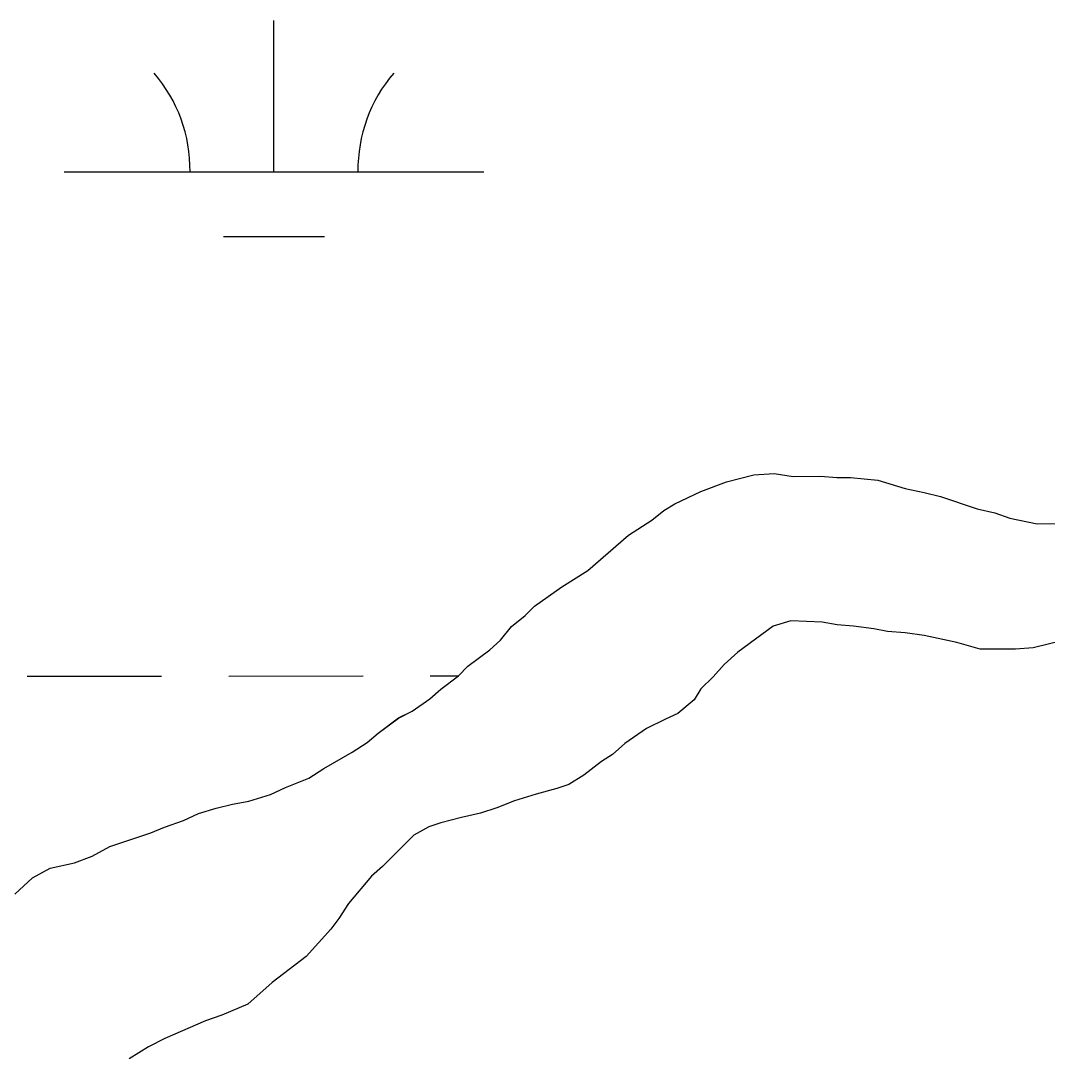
# Model space of a CAD drawing. Extents: x 3279314 to 3317160, y 734079 to 759431.
# Drawn here: x 3313491.2 to 3313735.8, y 740303.8 to 740549.3 of the extents above; entities that cross this region are included whole.
import ezdxf

# ---------------------------------------------------------------- set-up
doc = ezdxf.new("R2010")
doc.units = 0
for name, color, linetype in [('V-SITE-VEGE', 7, 'Continuous'), ('V-TOPO-SHOR', 7, 'Continuous'), ('V-WETL-SWMP', 7, 'Continuous')]:
    doc.layers.add(name, color=color, linetype=linetype)

msp = doc.modelspace()

# ---------------------------------------------------------------- linework, layer by layer
at = {"layer": 'V-SITE-VEGE'}
for p, q in [((3313659.34, 740439.46), (3313665.83, 740441.1)), ((3313665.83, 740441.1), (3313670.7, 740441.43)), ((3313670.7, 740441.43), (3313675.24, 740440.78)), ((3313675.24, 740440.78), (3313681.73, 740440.79)), ((3313681.73, 740440.79), (3313685.62, 740440.47)), ((3313685.62, 740440.47), (3313688.87, 740440.47)), ((3313688.87, 740440.47), (3313695.36, 740439.84)), ((3313653.18, 740437.19), (3313659.34, 740439.46)), ((3313695.36, 740439.84), (3313701.85, 740437.9)), ((3313701.85, 740437.9), (3313706.39, 740436.93)), ((3313647.02, 740434.26), (3313653.18, 740437.19)), ((3313706.39, 740436.93), (3313710.29, 740435.96)), ((3313710.29, 740435.96), (3313719.05, 740433.05)), ((3313644.43, 740432.64), (3313647.02, 740434.26)), ((3313719.05, 740433.05), (3313723.27, 740432.08)), ((3313641.51, 740430.36), (3313644.43, 740432.64)), ((3313723.27, 740432.08), (3313726.84, 740430.79)), ((3313726.84, 740430.79), (3313733.33, 740429.5)), ((3313636, 740426.78), (3313641.51, 740430.36)), ((3313733.33, 740429.5), (3313738.2, 740429.51)), ((3313626.27, 740418.33), (3313636, 740426.78)), ((3313620.11, 740414.43), (3313626.27, 740418.33)), ((3313613.63, 740409.88), (3313620.11, 740414.43)), ((3313611.36, 740407.61), (3313613.63, 740409.88)), ((3313608.12, 740405.01), (3313611.36, 740407.61)), ((3313674.63, 740406.39), (3313670.42, 740405.09)), ((3313682.1, 740406.08), (3313674.63, 740406.39)), ((3313685.67, 740405.43), (3313682.1, 740406.08)), ((3313605.53, 740401.76), (3313608.12, 740405.01)), ((3313670.42, 740405.09), (3313661.99, 740398.91)), ((3313689.56, 740405.11), (3313685.67, 740405.43)), ((3313694.43, 740404.47), (3313689.56, 740405.11)), ((3313697.67, 740403.82), (3313694.43, 740404.47)), ((3313701.89, 740403.5), (3313697.67, 740403.82)), ((3313706.44, 740402.86), (3313701.89, 740403.5)), ((3313602.94, 740399.48), (3313605.53, 740401.76)), ((3313714.22, 740401.25), (3313706.44, 740402.86)), ((3313719.74, 740399.63), (3313714.22, 740401.25)), ((3313739.21, 740401.61), (3313732.4, 740399.98)), ((3313597.75, 740395.59), (3313602.94, 740399.48)), ((3313661.99, 740398.91), (3313658.75, 740395.99)), ((3313728.18, 740399.65), (3313719.74, 740399.63)), ((3313732.4, 740399.98), (3313728.18, 740399.65)), ((3313595.48, 740393.31), (3313597.75, 740395.59)), ((3313658.75, 740395.99), (3313656.16, 740393.06)), ((3313591.27, 740390.06), (3313595.48, 740393.31)), ((3313656.16, 740393.06), (3313653.24, 740390.14)), ((3313588.68, 740387.79), (3313591.27, 740390.06)), ((3313653.24, 740390.14), (3313651.62, 740387.54)), ((3313584.46, 740384.86), (3313588.68, 740387.79)), ((3313651.62, 740387.54), (3313647.73, 740384.29)), ((3313581.22, 740383.24), (3313584.46, 740384.86)), ((3313647.73, 740384.29), (3313644.81, 740382.99)), ((3313576.36, 740379.66), (3313581.22, 740383.24)), ((3313644.81, 740382.99), (3313640.27, 740380.71)), ((3313573.76, 740377.38), (3313576.36, 740379.66)), ((3313640.27, 740380.71), (3313635.09, 740377.14)), ((3313570.2, 740375.11), (3313573.76, 740377.38)), ((3313635.09, 740377.14), (3313632.17, 740374.54)), ((3313563.39, 740371.21), (3313570.2, 740375.11)), ((3313632.17, 740374.54), (3313629.58, 740372.91)), ((3313629.58, 740372.91), (3313625.36, 740369.66)), ((3313559.82, 740368.93), (3313563.39, 740371.21)), ((3313625.36, 740369.66), (3313621.8, 740367.39)), ((3313550.74, 740365.03), (3313554.31, 740366.65)), ((3313554.31, 740366.65), (3313559.82, 740368.93)), ((3313621.8, 740367.39), (3313618.88, 740366.41)), ((3313545.56, 740363.4), (3313550.74, 740365.03)), ((3313614.01, 740365.11), (3313608.82, 740363.48)), ((3313618.88, 740366.41), (3313614.01, 740365.11)), ((3313533.55, 740360.46), (3313537.77, 740361.76)), ((3313537.77, 740361.76), (3313541.66, 740362.74)), ((3313541.66, 740362.74), (3313545.56, 740363.4)), ((3313604.61, 740361.85), (3313600.71, 740360.55)), ((3313608.82, 740363.48), (3313604.61, 740361.85)), ((3313529.98, 740358.83), (3313533.55, 740360.46)), ((3313596.17, 740359.57), (3313591.31, 740358.26)), ((3313600.71, 740360.55), (3313596.17, 740359.57)), ((3313522.2, 740355.91), (3313525.45, 740357.21)), ((3313525.45, 740357.21), (3313529.98, 740358.83)), ((3313588.39, 740357.29), (3313584.82, 740355.33)), ((3313591.31, 740358.26), (3313588.39, 740357.29)), ((3313512.47, 740352.65), (3313522.2, 740355.91)), ((3313584.82, 740355.33), (3313577.37, 740347.86)), ((3313508.26, 740350.37), (3313512.47, 740352.65)), ((3313504.04, 740348.74), (3313508.26, 740350.37)), ((3313493.99, 740345.16), (3313498.2, 740347.44)), ((3313498.2, 740347.44), (3313504.04, 740348.74)), ((3313577.37, 740347.86), (3313574.78, 740345.59)), ((3313489.77, 740341.26), (3313493.99, 740345.16)), ((3313574.78, 740345.59), (3313569.27, 740339.09)), ((3313569.27, 740339.09), (3313567, 740335.52)), ((3313567, 740335.52), (3313565.06, 740332.92)), ((3313565.06, 740332.92), (3313559.23, 740326.43)), ((3313559.23, 740326.43), (3313551.13, 740320.25)), ((3313551.13, 740320.25), (3313545.29, 740315.05)), ((3313545.29, 740315.05), (3313539.13, 740312.45)), ((3313535.24, 740311.14), (3313525.51, 740306.91)), ((3313539.13, 740312.45), (3313535.24, 740311.14)), ((3313525.51, 740306.91), (3313521.62, 740304.96)), ((3313521.62, 740304.96), (3313517.08, 740302.04))]:
    msp.add_line(p, q, dxfattribs=at)
at = {"layer": 'V-TOPO-SHOR'}
for p, q in [((3313659.34, 740439.46), (3313665.83, 740441.1)), ((3313665.83, 740441.1), (3313670.7, 740441.43)), ((3313670.7, 740441.43), (3313675.24, 740440.78)), ((3313675.24, 740440.78), (3313681.73, 740440.79)), ((3313681.73, 740440.79), (3313685.62, 740440.47)), ((3313685.62, 740440.47), (3313688.87, 740440.47)), ((3313688.87, 740440.47), (3313695.36, 740439.84)), ((3313653.18, 740437.19), (3313659.34, 740439.46)), ((3313695.36, 740439.84), (3313701.85, 740437.9)), ((3313701.85, 740437.9), (3313706.39, 740436.93)), ((3313647.02, 740434.26), (3313653.18, 740437.19)), ((3313706.39, 740436.93), (3313710.29, 740435.96)), ((3313710.29, 740435.96), (3313719.05, 740433.05)), ((3313644.43, 740432.64), (3313647.02, 740434.26)), ((3313719.05, 740433.05), (3313723.27, 740432.08)), ((3313641.51, 740430.36), (3313644.43, 740432.64)), ((3313723.27, 740432.08), (3313726.84, 740430.79)), ((3313726.84, 740430.79), (3313733.33, 740429.5)), ((3313636, 740426.78), (3313641.51, 740430.36)), ((3313733.33, 740429.5), (3313738.2, 740429.51)), ((3313626.27, 740418.33), (3313636, 740426.78)), ((3313620.11, 740414.43), (3313626.27, 740418.33)), ((3313613.63, 740409.88), (3313620.11, 740414.43)), ((3313611.36, 740407.61), (3313613.63, 740409.88)), ((3313608.12, 740405.01), (3313611.36, 740407.61)), ((3313674.63, 740406.39), (3313670.42, 740405.09)), ((3313682.1, 740406.08), (3313674.63, 740406.39)), ((3313685.67, 740405.43), (3313682.1, 740406.08)), ((3313605.53, 740401.76), (3313608.12, 740405.01)), ((3313670.42, 740405.09), (3313661.99, 740398.91)), ((3313689.56, 740405.11), (3313685.67, 740405.43)), ((3313694.43, 740404.47), (3313689.56, 740405.11)), ((3313697.67, 740403.82), (3313694.43, 740404.47)), ((3313701.89, 740403.5), (3313697.67, 740403.82)), ((3313706.44, 740402.86), (3313701.89, 740403.5)), ((3313602.94, 740399.48), (3313605.53, 740401.76)), ((3313714.22, 740401.25), (3313706.44, 740402.86)), ((3313719.74, 740399.63), (3313714.22, 740401.25)), ((3313739.21, 740401.61), (3313732.4, 740399.98)), ((3313597.75, 740395.59), (3313602.94, 740399.48)), ((3313661.99, 740398.91), (3313658.75, 740395.99)), ((3313728.18, 740399.65), (3313719.74, 740399.63)), ((3313732.4, 740399.98), (3313728.18, 740399.65)), ((3313595.48, 740393.31), (3313597.75, 740395.59)), ((3313658.75, 740395.99), (3313656.16, 740393.06)), ((3313591.27, 740390.06), (3313595.48, 740393.31)), ((3313656.16, 740393.06), (3313653.24, 740390.14)), ((3313588.68, 740387.79), (3313591.27, 740390.06)), ((3313653.24, 740390.14), (3313651.62, 740387.54)), ((3313584.46, 740384.86), (3313588.68, 740387.79)), ((3313651.62, 740387.54), (3313647.73, 740384.29)), ((3313581.22, 740383.24), (3313584.46, 740384.86)), ((3313647.73, 740384.29), (3313644.81, 740382.99)), ((3313576.36, 740379.66), (3313581.22, 740383.24)), ((3313644.81, 740382.99), (3313640.27, 740380.71)), ((3313573.76, 740377.38), (3313576.36, 740379.66)), ((3313640.27, 740380.71), (3313635.09, 740377.14)), ((3313570.2, 740375.11), (3313573.76, 740377.38)), ((3313635.09, 740377.14), (3313632.17, 740374.54)), ((3313563.39, 740371.21), (3313570.2, 740375.11)), ((3313632.17, 740374.54), (3313629.58, 740372.91)), ((3313629.58, 740372.91), (3313625.36, 740369.66)), ((3313559.82, 740368.93), (3313563.39, 740371.21)), ((3313625.36, 740369.66), (3313621.8, 740367.39)), ((3313550.74, 740365.03), (3313554.31, 740366.65)), ((3313554.31, 740366.65), (3313559.82, 740368.93)), ((3313621.8, 740367.39), (3313618.88, 740366.41)), ((3313545.56, 740363.4), (3313550.74, 740365.03)), ((3313614.01, 740365.11), (3313608.82, 740363.48)), ((3313618.88, 740366.41), (3313614.01, 740365.11)), ((3313533.55, 740360.46), (3313537.77, 740361.76)), ((3313537.77, 740361.76), (3313541.66, 740362.74)), ((3313541.66, 740362.74), (3313545.56, 740363.4)), ((3313604.61, 740361.85), (3313600.71, 740360.55)), ((3313608.82, 740363.48), (3313604.61, 740361.85)), ((3313529.98, 740358.83), (3313533.55, 740360.46)), ((3313596.17, 740359.57), (3313591.31, 740358.26)), ((3313600.71, 740360.55), (3313596.17, 740359.57)), ((3313522.2, 740355.91), (3313525.45, 740357.21)), ((3313525.45, 740357.21), (3313529.98, 740358.83)), ((3313588.39, 740357.29), (3313584.82, 740355.33)), ((3313591.31, 740358.26), (3313588.39, 740357.29)), ((3313512.47, 740352.65), (3313522.2, 740355.91)), ((3313584.82, 740355.33), (3313577.37, 740347.86)), ((3313508.26, 740350.37), (3313512.47, 740352.65)), ((3313504.04, 740348.74), (3313508.26, 740350.37)), ((3313493.99, 740345.16), (3313498.2, 740347.44)), ((3313498.2, 740347.44), (3313504.04, 740348.74)), ((3313577.37, 740347.86), (3313574.78, 740345.59)), ((3313489.77, 740341.26), (3313493.99, 740345.16)), ((3313574.78, 740345.59), (3313569.27, 740339.09)), ((3313569.27, 740339.09), (3313567, 740335.52)), ((3313567, 740335.52), (3313565.06, 740332.92)), ((3313565.06, 740332.92), (3313559.23, 740326.43)), ((3313559.23, 740326.43), (3313551.13, 740320.25)), ((3313551.13, 740320.25), (3313545.29, 740315.05)), ((3313545.29, 740315.05), (3313539.13, 740312.45)), ((3313535.24, 740311.14), (3313525.51, 740306.91)), ((3313539.13, 740312.45), (3313535.24, 740311.14)), ((3313525.51, 740306.91), (3313521.62, 740304.96)), ((3313521.62, 740304.96), (3313517.08, 740302.04))]:
    msp.add_line(p, q, dxfattribs=at)
at = {"layer": 'V-WETL-SWMP'}
for p, q in [((3313551.54, 740513.3), (3313551.52, 740549.3)), ((3313501.54, 740513.27), (3313601.54, 740513.32)), ((3313539.55, 740497.86), (3313563.55, 740497.87)), ((3313659.34, 740439.47), (3313665.83, 740441.1)), ((3313659.34, 740439.47), (3313665.83, 740441.1)), ((3313665.83, 740441.1), (3313670.7, 740441.43)), ((3313665.83, 740441.1), (3313670.7, 740441.43)), ((3313670.7, 740441.43), (3313675.24, 740440.78)), ((3313670.7, 740441.43), (3313675.24, 740440.78)), ((3313675.24, 740440.78), (3313681.73, 740440.79)), ((3313675.24, 740440.78), (3313681.73, 740440.79)), ((3313681.73, 740440.79), (3313685.62, 740440.47)), ((3313681.73, 740440.79), (3313685.62, 740440.47)), ((3313685.62, 740440.47), (3313688.87, 740440.48)), ((3313685.62, 740440.47), (3313688.87, 740440.48)), ((3313688.87, 740440.48), (3313695.36, 740439.84)), ((3313688.87, 740440.48), (3313695.36, 740439.84)), ((3313653.18, 740437.19), (3313659.34, 740439.47)), ((3313653.18, 740437.19), (3313659.34, 740439.47)), ((3313695.36, 740439.84), (3313701.85, 740437.9)), ((3313695.36, 740439.84), (3313701.85, 740437.9)), ((3313701.85, 740437.9), (3313706.39, 740436.93)), ((3313701.85, 740437.9), (3313706.39, 740436.93)), ((3313647.02, 740434.26), (3313653.18, 740437.19)), ((3313647.02, 740434.26), (3313653.18, 740437.19)), ((3313706.39, 740436.93), (3313710.29, 740435.96)), ((3313706.39, 740436.93), (3313710.29, 740435.96)), ((3313710.29, 740435.96), (3313719.05, 740433.05)), ((3313710.29, 740435.96), (3313719.05, 740433.05)), ((3313644.43, 740432.63), (3313647.02, 740434.26)), ((3313644.43, 740432.63), (3313647.02, 740434.26)), ((3313719.05, 740433.05), (3313723.27, 740432.08)), ((3313719.05, 740433.05), (3313723.27, 740432.08)), ((3313641.51, 740430.36), (3313644.43, 740432.63)), ((3313641.51, 740430.36), (3313644.43, 740432.63)), ((3313723.27, 740432.08), (3313726.84, 740430.79)), ((3313723.27, 740432.08), (3313726.84, 740430.79)), ((3313726.84, 740430.79), (3313733.33, 740429.5)), ((3313726.84, 740430.79), (3313733.33, 740429.5)), ((3313636, 740426.78), (3313641.51, 740430.36)), ((3313636, 740426.78), (3313641.51, 740430.36)), ((3313733.33, 740429.5), (3313738.2, 740429.51)), ((3313733.33, 740429.5), (3313738.2, 740429.51)), ((3313626.27, 740418.33), (3313636, 740426.78)), ((3313626.27, 740418.33), (3313636, 740426.78)), ((3313620.11, 740414.43), (3313626.27, 740418.33)), ((3313620.11, 740414.43), (3313626.27, 740418.33)), ((3313613.63, 740409.88), (3313620.11, 740414.43)), ((3313613.63, 740409.88), (3313620.11, 740414.43)), ((3313611.36, 740407.61), (3313613.63, 740409.88)), ((3313611.36, 740407.61), (3313613.63, 740409.88)), ((3313608.12, 740405.01), (3313611.36, 740407.61)), ((3313608.12, 740405.01), (3313611.36, 740407.61)), ((3313674.64, 740406.39), (3313670.42, 740405.09)), ((3313674.64, 740406.39), (3313670.42, 740405.09)), ((3313682.1, 740406.08), (3313674.64, 740406.39)), ((3313682.1, 740406.08), (3313674.64, 740406.39)), ((3313685.67, 740405.43), (3313682.1, 740406.08)), ((3313685.67, 740405.43), (3313682.1, 740406.08)), ((3313605.53, 740401.76), (3313608.12, 740405.01)), ((3313605.53, 740401.76), (3313608.12, 740405.01)), ((3313670.42, 740405.09), (3313661.99, 740398.91)), ((3313670.42, 740405.09), (3313661.99, 740398.91)), ((3313689.56, 740405.11), (3313685.67, 740405.43)), ((3313689.56, 740405.11), (3313685.67, 740405.43)), ((3313694.43, 740404.47), (3313689.56, 740405.11)), ((3313694.43, 740404.47), (3313689.56, 740405.11)), ((3313697.68, 740403.82), (3313694.43, 740404.47)), ((3313697.68, 740403.82), (3313694.43, 740404.47)), ((3313701.89, 740403.5), (3313697.68, 740403.82)), ((3313701.89, 740403.5), (3313697.68, 740403.82)), ((3313706.44, 740402.86), (3313701.89, 740403.5)), ((3313706.44, 740402.86), (3313701.89, 740403.5)), ((3313602.94, 740399.48), (3313605.53, 740401.76)), ((3313602.94, 740399.48), (3313605.53, 740401.76)), ((3313714.23, 740401.25), (3313706.44, 740402.86)), ((3313714.23, 740401.25), (3313706.44, 740402.86)), ((3313719.74, 740399.63), (3313714.23, 740401.25)), ((3313719.74, 740399.63), (3313714.23, 740401.25)), ((3313739.21, 740401.61), (3313732.4, 740399.97)), ((3313739.21, 740401.61), (3313732.4, 740399.97)), ((3313597.75, 740395.58), (3313602.94, 740399.48)), ((3313597.75, 740395.58), (3313602.94, 740399.48)), ((3313661.99, 740398.91), (3313658.75, 740395.99)), ((3313661.99, 740398.91), (3313658.75, 740395.99)), ((3313728.18, 740399.64), (3313719.74, 740399.63)), ((3313728.18, 740399.64), (3313719.74, 740399.63)), ((3313732.4, 740399.97), (3313728.18, 740399.64)), ((3313732.4, 740399.97), (3313728.18, 740399.64)), ((3313595.48, 740393.31), (3313597.75, 740395.58)), ((3313595.48, 740393.31), (3313597.75, 740395.58)), ((3313658.75, 740395.99), (3313656.16, 740393.06)), ((3313658.75, 740395.99), (3313656.16, 740393.06)), ((3313492.76, 740393.2), (3313524.76, 740393.21)), ((3313540.76, 740393.22), (3313572.76, 740393.24)), ((3313588.76, 740393.25), (3313595.4, 740393.25)), ((3313591.27, 740390.06), (3313595.48, 740393.31)), ((3313591.27, 740390.06), (3313595.48, 740393.31)), ((3313656.16, 740393.06), (3313653.24, 740390.14)), ((3313656.16, 740393.06), (3313653.24, 740390.14)), ((3313588.68, 740387.79), (3313591.27, 740390.06)), ((3313588.68, 740387.79), (3313591.27, 740390.06)), ((3313653.24, 740390.14), (3313651.62, 740387.54)), ((3313653.24, 740390.14), (3313651.62, 740387.54)), ((3313584.46, 740384.86), (3313588.68, 740387.79)), ((3313584.46, 740384.86), (3313588.68, 740387.79)), ((3313651.62, 740387.54), (3313647.73, 740384.29)), ((3313651.62, 740387.54), (3313647.73, 740384.29)), ((3313581.22, 740383.23), (3313584.46, 740384.86)), ((3313581.22, 740383.23), (3313584.46, 740384.86)), ((3313647.73, 740384.29), (3313644.82, 740382.99)), ((3313647.73, 740384.29), (3313644.82, 740382.99)), ((3313576.36, 740379.66), (3313581.22, 740383.23)), ((3313576.36, 740379.66), (3313581.22, 740383.23)), ((3313644.82, 740382.99), (3313640.28, 740380.71)), ((3313644.82, 740382.99), (3313640.28, 740380.71)), ((3313573.76, 740377.38), (3313576.36, 740379.66)), ((3313573.76, 740377.38), (3313576.36, 740379.66)), ((3313640.28, 740380.71), (3313635.09, 740377.14)), ((3313640.28, 740380.71), (3313635.09, 740377.14)), ((3313570.2, 740375.11), (3313573.76, 740377.38)), ((3313570.2, 740375.11), (3313573.76, 740377.38)), ((3313635.09, 740377.14), (3313632.17, 740374.54)), ((3313635.09, 740377.14), (3313632.17, 740374.54)), ((3313563.39, 740371.21), (3313570.2, 740375.11)), ((3313563.39, 740371.21), (3313570.2, 740375.11)), ((3313632.17, 740374.54), (3313629.58, 740372.91)), ((3313632.17, 740374.54), (3313629.58, 740372.91)), ((3313629.58, 740372.91), (3313625.36, 740369.66)), ((3313629.58, 740372.91), (3313625.36, 740369.66)), ((3313559.82, 740368.93), (3313563.39, 740371.21)), ((3313559.82, 740368.93), (3313563.39, 740371.21)), ((3313625.36, 740369.66), (3313621.8, 740367.39)), ((3313625.36, 740369.66), (3313621.8, 740367.39)), ((3313550.74, 740365.03), (3313554.31, 740366.65)), ((3313550.74, 740365.03), (3313554.31, 740366.65)), ((3313554.31, 740366.65), (3313559.82, 740368.93)), ((3313554.31, 740366.65), (3313559.82, 740368.93)), ((3313621.8, 740367.39), (3313618.88, 740366.41)), ((3313621.8, 740367.39), (3313618.88, 740366.41)), ((3313545.55, 740363.4), (3313550.74, 740365.03)), ((3313545.55, 740363.4), (3313550.74, 740365.03)), ((3313614.01, 740365.11), (3313608.82, 740363.48)), ((3313614.01, 740365.11), (3313608.82, 740363.48)), ((3313618.88, 740366.41), (3313614.01, 740365.11)), ((3313618.88, 740366.41), (3313614.01, 740365.11)), ((3313533.55, 740360.46), (3313537.77, 740361.76)), ((3313533.55, 740360.46), (3313537.77, 740361.76)), ((3313537.77, 740361.76), (3313541.66, 740362.74)), ((3313537.77, 740361.76), (3313541.66, 740362.74)), ((3313541.66, 740362.74), (3313545.55, 740363.4)), ((3313541.66, 740362.74), (3313545.55, 740363.4)), ((3313604.61, 740361.85), (3313600.72, 740360.55)), ((3313604.61, 740361.85), (3313600.72, 740360.55)), ((3313608.82, 740363.48), (3313604.61, 740361.85)), ((3313608.82, 740363.48), (3313604.61, 740361.85)), ((3313529.99, 740358.83), (3313533.55, 740360.46)), ((3313529.99, 740358.83), (3313533.55, 740360.46)), ((3313596.18, 740359.57), (3313591.31, 740358.26)), ((3313596.18, 740359.57), (3313591.31, 740358.26)), ((3313600.72, 740360.55), (3313596.18, 740359.57)), ((3313600.72, 740360.55), (3313596.18, 740359.57)), ((3313522.2, 740355.9), (3313525.45, 740357.21)), ((3313522.2, 740355.9), (3313525.45, 740357.21)), ((3313525.45, 740357.21), (3313529.99, 740358.83)), ((3313525.45, 740357.21), (3313529.99, 740358.83)), ((3313588.39, 740357.29), (3313584.83, 740355.34)), ((3313588.39, 740357.29), (3313584.83, 740355.34)), ((3313591.31, 740358.26), (3313588.39, 740357.29)), ((3313591.31, 740358.26), (3313588.39, 740357.29)), ((3313512.47, 740352.65), (3313522.2, 740355.9)), ((3313512.47, 740352.65), (3313522.2, 740355.9)), ((3313584.83, 740355.34), (3313577.37, 740347.86)), ((3313584.83, 740355.34), (3313577.37, 740347.86)), ((3313508.26, 740350.37), (3313512.47, 740352.65)), ((3313508.26, 740350.37), (3313512.47, 740352.65)), ((3313504.04, 740348.74), (3313508.26, 740350.37)), ((3313504.04, 740348.74), (3313508.26, 740350.37)), ((3313493.99, 740345.16), (3313498.2, 740347.44)), ((3313493.99, 740345.16), (3313498.2, 740347.44)), ((3313498.2, 740347.44), (3313504.04, 740348.74)), ((3313498.2, 740347.44), (3313504.04, 740348.74)), ((3313577.37, 740347.86), (3313574.78, 740345.59)), ((3313577.37, 740347.86), (3313574.78, 740345.59)), ((3313489.77, 740341.26), (3313493.99, 740345.16)), ((3313489.77, 740341.26), (3313493.99, 740345.16)), ((3313574.78, 740345.59), (3313569.27, 740339.09)), ((3313574.78, 740345.59), (3313569.27, 740339.09)), ((3313569.27, 740339.09), (3313567.01, 740335.52)), ((3313569.27, 740339.09), (3313567.01, 740335.52)), ((3313567.01, 740335.52), (3313565.06, 740332.92)), ((3313567.01, 740335.52), (3313565.06, 740332.92)), ((3313565.06, 740332.92), (3313559.23, 740326.43)), ((3313565.06, 740332.92), (3313559.23, 740326.43)), ((3313559.23, 740326.43), (3313551.13, 740320.25)), ((3313559.23, 740326.43), (3313551.13, 740320.25)), ((3313551.13, 740320.25), (3313545.29, 740315.05)), ((3313551.13, 740320.25), (3313545.29, 740315.05)), ((3313545.29, 740315.05), (3313539.13, 740312.45)), ((3313545.29, 740315.05), (3313539.13, 740312.45)), ((3313535.24, 740311.15), (3313525.51, 740306.91)), ((3313535.24, 740311.15), (3313525.51, 740306.91)), ((3313539.13, 740312.45), (3313535.24, 740311.15)), ((3313539.13, 740312.45), (3313535.24, 740311.15)), ((3313525.51, 740306.91), (3313521.62, 740304.96)), ((3313525.51, 740306.91), (3313521.62, 740304.96)), ((3313521.62, 740304.96), (3313517.08, 740302.04)), ((3313521.62, 740304.96), (3313517.08, 740302.04))]:
    msp.add_line(p, q, dxfattribs=at)
for centre, start, end in [((3313496.3, 740513.75), 359.2573, 40.801), ((3313606.78, 740513.8), 139.2573, 180.801)]:
    msp.add_arc(centre, 35.25, start, end, dxfattribs=at)

doc.saveas('drawing.dxf')
